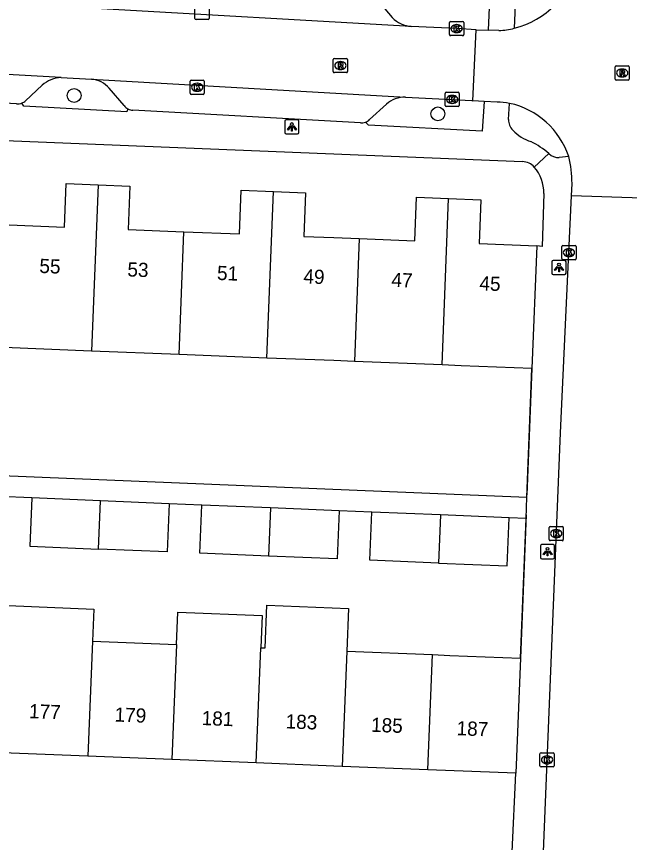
# Model space of a CAD drawing. Extents: x 161355 to 162026, y 386504 to 387459.
# Drawn here: x 161477.6 to 161520.8, y 387170 to 387228.2 of the extents above; entities that cross this region are included whole.
import ezdxf

# ---------------------------------------------------------------- set-up
doc = ezdxf.new("R2010")
doc.units = 0
for name, color, linetype in [('IMGEO_Boom', 7, 'Continuous'), ('IMGEO_Kolk', 7, 'Continuous'), ('IMGEO_Lichtpunt', 7, 'Continuous'), ('IMGEO_Muur', 7, 'Continuous'), ('IMGEO_Pand', 7, 'Continuous'), ('IMGEO_Pand_nummerreeks', 7, 'Continuous'), ('IMGEO_Parkeervlak_open', 7, 'Continuous'), ('IMGEO_Rijbaan_lokaal_open', 7, 'Continuous'), ('IMGEO_Rioolput', 7, 'Continuous'), ('IMGEO_Voetpad_open', 7, 'Continuous')]:
    doc.layers.add(name, color=color, linetype=linetype)

msp = doc.modelspace()

# ---------------------------------------------------------------- linework, layer by layer
at = {"layer": 'IMGEO_Boom'}
for centre in [(161481.675, 387222.637), (161507.334, 387221.344)]:
    msp.add_circle(centre, 0.489, dxfattribs=at)
at = {"layer": 'IMGEO_Kolk'}
for p, q in [((161490.199, 387228.077), (161490.199, 387228.929)), ((161491.2, 387228.929), (161491.2, 387228.077)), ((161491.126, 387228.003), (161490.274, 387228.003)), ((161508.151, 387226.933), (161508.151, 387227.785)), ((161508.226, 387227.859), (161509.078, 387227.859)), ((161508.639, 387227.639), (161508.664, 387227.639)), ((161509.152, 387227.785), (161509.152, 387226.933)), ((161508.662, 387227.079), (161508.637, 387227.079)), ((161509.078, 387226.859), (161508.226, 387226.859)), ((161489.855, 387222.797), (161489.855, 387223.649)), ((161489.93, 387223.723), (161490.782, 387223.723)), ((161490.343, 387223.503), (161490.368, 387223.503)), ((161490.856, 387223.649), (161490.856, 387222.797)), ((161490.366, 387222.943), (161490.341, 387222.943)), ((161507.914, 387222.865), (161508.766, 387222.865)), ((161490.782, 387222.723), (161489.93, 387222.723)), ((161507.839, 387221.939), (161507.839, 387222.791)), ((161508.327, 387222.645), (161508.352, 387222.645)), ((161508.84, 387222.791), (161508.84, 387221.939)), ((161508.766, 387221.865), (161507.914, 387221.865)), ((161508.35, 387222.085), (161508.325, 387222.085)), ((161516.075, 387211.143), (161516.075, 387211.995)), ((161516.15, 387212.069), (161517.002, 387212.069)), ((161516.563, 387211.849), (161516.588, 387211.849)), ((161517.076, 387211.995), (161517.076, 387211.143)), ((161516.586, 387211.289), (161516.561, 387211.289)), ((161517.002, 387211.069), (161516.15, 387211.069)), ((161515.176, 387191.337), (161515.176, 387192.189)), ((161515.251, 387192.263), (161516.103, 387192.263)), ((161515.664, 387192.043), (161515.689, 387192.043)), ((161516.177, 387192.189), (161516.177, 387191.337)), ((161515.687, 387191.483), (161515.662, 387191.483)), ((161516.103, 387191.263), (161515.251, 387191.263)), ((161514.604, 387176.312), (161515.456, 387176.312)), ((161514.529, 387175.386), (161514.529, 387176.238)), ((161515.017, 387176.092), (161515.042, 387176.092)), ((161515.53, 387176.238), (161515.53, 387175.386)), ((161515.456, 387175.312), (161514.604, 387175.312)), ((161515.04, 387175.532), (161515.015, 387175.532))]:
    msp.add_line(p, q, dxfattribs=at)
for points in [[(161490.199, 387228.077), (161490.199, 387228.929)], [(161491.2, 387228.929), (161491.2, 387228.077)], [(161491.126, 387228.003), (161490.274, 387228.003)], [(161508.151, 387226.933), (161508.151, 387227.785)], [(161508.226, 387227.859), (161509.078, 387227.859)], [(161508.472, 387227.559), (161508.595, 387227.559), (161508.595, 387227.408), (161508.725, 387227.559), (161508.889, 387227.559), (161508.743, 387227.408), (161508.896, 387227.159), (161508.744, 387227.159), (161508.659, 387227.323), (161508.595, 387227.256), (161508.595, 387227.159), (161508.472, 387227.159), (161508.472, 387227.559)], [(161509.152, 387227.785), (161509.152, 387226.933)], [(161509.078, 387226.859), (161508.226, 387226.859)], [(161489.855, 387222.797), (161489.855, 387223.649)], [(161489.93, 387223.723), (161490.782, 387223.723)], [(161490.176, 387223.423), (161490.299, 387223.423), (161490.299, 387223.272), (161490.429, 387223.423), (161490.593, 387223.423), (161490.447, 387223.272), (161490.6, 387223.023), (161490.448, 387223.023), (161490.363, 387223.187), (161490.299, 387223.12), (161490.299, 387223.023), (161490.176, 387223.023), (161490.176, 387223.423)], [(161490.856, 387223.649), (161490.856, 387222.797)], [(161507.914, 387222.865), (161508.766, 387222.865)], [(161490.782, 387222.723), (161489.93, 387222.723)], [(161507.839, 387221.939), (161507.839, 387222.791)], [(161508.16, 387222.565), (161508.283, 387222.565), (161508.283, 387222.414), (161508.413, 387222.565), (161508.577, 387222.565), (161508.431, 387222.414), (161508.584, 387222.165), (161508.432, 387222.165), (161508.347, 387222.329), (161508.283, 387222.262), (161508.283, 387222.165), (161508.16, 387222.165), (161508.16, 387222.565)], [(161508.84, 387222.791), (161508.84, 387221.939)], [(161508.766, 387221.865), (161507.914, 387221.865)], [(161516.075, 387211.143), (161516.075, 387211.995)], [(161516.15, 387212.069), (161517.002, 387212.069)], [(161516.396, 387211.769), (161516.519, 387211.769), (161516.519, 387211.618), (161516.649, 387211.769), (161516.813, 387211.769), (161516.667, 387211.618), (161516.82, 387211.369), (161516.668, 387211.369), (161516.583, 387211.533), (161516.519, 387211.466), (161516.519, 387211.369), (161516.396, 387211.369), (161516.396, 387211.769)], [(161517.076, 387211.995), (161517.076, 387211.143)], [(161517.002, 387211.069), (161516.15, 387211.069)], [(161515.176, 387191.337), (161515.176, 387192.189)], [(161515.251, 387192.263), (161516.103, 387192.263)], [(161516.177, 387192.189), (161516.177, 387191.337)], [(161515.497, 387191.963), (161515.62, 387191.963), (161515.62, 387191.812), (161515.75, 387191.963), (161515.914, 387191.963), (161515.768, 387191.812), (161515.921, 387191.563), (161515.769, 387191.563), (161515.684, 387191.727), (161515.62, 387191.66), (161515.62, 387191.563), (161515.497, 387191.563), (161515.497, 387191.963)], [(161516.103, 387191.263), (161515.251, 387191.263)], [(161514.604, 387176.312), (161515.456, 387176.312)], [(161514.529, 387175.386), (161514.529, 387176.238)], [(161514.85, 387176.012), (161514.973, 387176.012), (161514.973, 387175.861), (161515.103, 387176.012), (161515.267, 387176.012), (161515.121, 387175.861), (161515.274, 387175.612), (161515.122, 387175.612), (161515.037, 387175.776), (161514.973, 387175.709), (161514.973, 387175.612), (161514.85, 387175.612), (161514.85, 387176.012)], [(161515.53, 387176.238), (161515.53, 387175.386)], [(161515.456, 387175.312), (161514.604, 387175.312)]]:
    msp.add_lwpolyline(points, dxfattribs=at)
for centre, start, end in [((161490.276, 387228.079), 181.55205, 268.44795), ((161490.276, 387228.079), 181.55205, 268.44795), ((161491.124, 387228.079), 271.55205, 358.44795), ((161491.124, 387228.079), 271.55205, 358.44795), ((161508.228, 387227.783), 91.55205, 178.44795), ((161508.228, 387227.783), 91.55205, 178.44795), ((161509.076, 387227.783), 1.55205, 88.44795), ((161509.076, 387227.783), 1.55205, 88.44795), ((161508.228, 387226.935), 181.55205, 268.44795), ((161508.228, 387226.935), 181.55205, 268.44795), ((161509.076, 387226.935), 271.55205, 358.44795), ((161509.076, 387226.935), 271.55205, 358.44795), ((161489.932, 387223.647), 91.55205, 178.44795), ((161489.932, 387223.647), 91.55205, 178.44795), ((161490.78, 387223.647), 1.55205, 88.44795), ((161490.78, 387223.647), 1.55205, 88.44795), ((161507.916, 387222.789), 91.55205, 178.44795), ((161507.916, 387222.789), 91.55205, 178.44795), ((161508.764, 387222.789), 1.55205, 88.44795), ((161508.764, 387222.789), 1.55205, 88.44795), ((161489.932, 387222.799), 181.55205, 268.44795), ((161489.932, 387222.799), 181.55205, 268.44795), ((161490.78, 387222.799), 271.55205, 358.44795), ((161490.78, 387222.799), 271.55205, 358.44795), ((161507.916, 387221.941), 181.55205, 268.44795), ((161507.916, 387221.941), 181.55205, 268.44795), ((161508.764, 387221.941), 271.55205, 358.44795), ((161508.764, 387221.941), 271.55205, 358.44795), ((161516.152, 387211.993), 91.55205, 178.44795), ((161516.152, 387211.993), 91.55205, 178.44795), ((161517, 387211.993), 1.55205, 88.44795), ((161517, 387211.993), 1.55205, 88.44795), ((161516.152, 387211.145), 181.55205, 268.44795), ((161516.152, 387211.145), 181.55205, 268.44795), ((161517, 387211.145), 271.55205, 358.44795), ((161517, 387211.145), 271.55205, 358.44795), ((161515.253, 387192.187), 91.55205, 178.44795), ((161515.253, 387192.187), 91.55205, 178.44795), ((161516.101, 387192.187), 1.55205, 88.44795), ((161516.101, 387192.187), 1.55205, 88.44795), ((161515.253, 387191.339), 181.55205, 268.44795), ((161515.253, 387191.339), 181.55205, 268.44795), ((161516.101, 387191.339), 271.55205, 358.44795), ((161516.101, 387191.339), 271.55205, 358.44795), ((161514.606, 387176.236), 91.55205, 178.44795), ((161514.606, 387176.236), 91.55205, 178.44795), ((161515.454, 387176.236), 1.55205, 88.44795), ((161515.454, 387176.236), 1.55205, 88.44795), ((161514.606, 387175.388), 181.55205, 268.44795), ((161514.606, 387175.388), 181.55205, 268.44795), ((161515.454, 387175.388), 271.55205, 358.44795), ((161515.454, 387175.388), 271.55205, 358.44795)]:
    msp.add_arc(centre, 0.0765, start, end, dxfattribs=at)
for centre, major_axis, ratio, start_param, end_param in [((161508.638, 387227.359), (-0.387, 0.002), 0.722429, 4.712389, 7.853982), ((161508.663, 387227.359), (-0.39, 0.002), 0.717154, 1.570796, 4.712389), ((161490.342, 387223.223), (-0.387, 0.002), 0.722429, 4.712389, 7.853982), ((161490.367, 387223.223), (-0.39, 0.002), 0.717154, 1.570796, 4.712389), ((161508.326, 387222.365), (-0.387, 0.002), 0.722429, 4.712389, 7.853982), ((161508.351, 387222.365), (-0.39, 0.002), 0.717154, 1.570796, 4.712389), ((161516.562, 387211.569), (-0.387, 0.002), 0.722429, 4.712389, 7.853982), ((161516.587, 387211.569), (-0.39, 0.002), 0.717154, 1.570796, 4.712389), ((161515.663, 387191.763), (-0.387, 0.002), 0.722429, 4.712389, 7.853982), ((161515.688, 387191.763), (-0.39, 0.002), 0.717154, 1.570796, 4.712389), ((161515.016, 387175.812), (-0.387, 0.002), 0.722429, 4.712389, 7.853982), ((161515.041, 387175.812), (-0.39, 0.002), 0.717154, 1.570796, 4.712389)]:
    msp.add_ellipse(centre, major_axis=major_axis, ratio=ratio, start_param=start_param, end_param=end_param, dxfattribs=at)
at = {"layer": 'IMGEO_Lichtpunt'}
for p, q in [((161496.538, 387220.834), (161496.538, 387220.027)), ((161496.538, 387220.834), (161496.538, 387220.027)), ((161497.44, 387220.929), (161496.632, 387220.929)), ((161497.44, 387220.929), (161496.632, 387220.929)), ((161497.534, 387220.027), (161497.534, 387220.834)), ((161497.534, 387220.027), (161497.534, 387220.834)), ((161496.632, 387219.933), (161497.44, 387219.933)), ((161496.632, 387219.933), (161497.44, 387219.933)), ((161515.374, 387210.925), (161515.374, 387210.118)), ((161515.374, 387210.925), (161515.374, 387210.118)), ((161516.276, 387211.02), (161515.468, 387211.02)), ((161516.276, 387211.02), (161515.468, 387211.02)), ((161516.37, 387210.118), (161516.37, 387210.925)), ((161516.37, 387210.118), (161516.37, 387210.925)), ((161515.468, 387210.024), (161516.276, 387210.024)), ((161515.468, 387210.024), (161516.276, 387210.024)), ((161514.569, 387190.888), (161514.569, 387190.081)), ((161514.569, 387190.888), (161514.569, 387190.081)), ((161515.471, 387190.983), (161514.663, 387190.983)), ((161515.471, 387190.983), (161514.663, 387190.983)), ((161515.565, 387190.081), (161515.565, 387190.888)), ((161515.565, 387190.081), (161515.565, 387190.888)), ((161514.663, 387189.987), (161515.471, 387189.987)), ((161514.663, 387189.987), (161515.471, 387189.987))]:
    msp.add_line(p, q, dxfattribs=at)
for points in [[(161496.912, 387220.498), (161496.951, 387220.47), (161496.763, 387220.208), (161496.725, 387220.235), (161496.912, 387220.498)], [(161497.124, 387220.47), (161497.162, 387220.497), (161497.349, 387220.235), (161497.31, 387220.207), (161497.124, 387220.47)], [(161497.014, 387220.45), (161497.061, 387220.45), (161497.061, 387220.128), (161497.014, 387220.128), (161497.014, 387220.45)], [(161515.748, 387210.589), (161515.787, 387210.561), (161515.599, 387210.299), (161515.561, 387210.326), (161515.748, 387210.589)], [(161515.85, 387210.541), (161515.897, 387210.541), (161515.897, 387210.219), (161515.85, 387210.219), (161515.85, 387210.541)], [(161515.96, 387210.561), (161515.998, 387210.588), (161516.185, 387210.326), (161516.146, 387210.298), (161515.96, 387210.561)], [(161514.943, 387190.552), (161514.982, 387190.524), (161514.794, 387190.262), (161514.756, 387190.289), (161514.943, 387190.552)], [(161515.045, 387190.504), (161515.092, 387190.504), (161515.092, 387190.182), (161515.045, 387190.182), (161515.045, 387190.504)], [(161515.155, 387190.524), (161515.193, 387190.551), (161515.38, 387190.289), (161515.341, 387190.261), (161515.155, 387190.524)]]:
    msp.add_lwpolyline(points, dxfattribs=at)
for centre in [(161497.037, 387220.632), (161515.873, 387210.723), (161515.068, 387190.686)]:
    msp.add_circle(centre, 0.0994, dxfattribs=at)
for centre, start, end in [((161496.632, 387220.834), 90, 180), ((161496.632, 387220.834), 90, 180), ((161497.44, 387220.834), 0, 90), ((161497.44, 387220.834), 0, 90), ((161496.632, 387220.027), 180, 270), ((161496.632, 387220.027), 180, 270), ((161497.44, 387220.027), 270, 0), ((161497.44, 387220.027), 270, 360), ((161515.468, 387210.925), 90, 180), ((161515.468, 387210.925), 90, 180), ((161516.276, 387210.925), 0, 90), ((161516.276, 387210.925), 0, 90), ((161515.468, 387210.118), 180, 270), ((161515.468, 387210.118), 180, 270), ((161516.276, 387210.118), 270, 0), ((161516.276, 387210.118), 270, 360), ((161514.663, 387190.888), 90, 180), ((161514.663, 387190.888), 90, 180), ((161515.471, 387190.888), 0, 90), ((161515.471, 387190.888), 0, 90), ((161514.663, 387190.081), 180, 270), ((161514.663, 387190.081), 180, 270), ((161515.471, 387190.081), 270, 0), ((161515.471, 387190.081), 270, 360)]:
    msp.add_arc(centre, 0.0946, start, end, dxfattribs=at)
at = {"layer": 'IMGEO_Muur'}
for points in [[(161513.963, 387203.398), (161513.614, 387194.505)], [(161513.558, 387193.08), (161513.161, 387182.981)]]:
    msp.add_lwpolyline(points, dxfattribs=at)
at = {"layer": 'IMGEO_Pand'}
for points in [[(161477.086, 387213.518), (161481.002, 387213.363), (161481.124, 387216.437), (161483.366, 387216.348)], [(161483.366, 387216.348), (161482.909, 387204.627)], [(161483.366, 387216.348), (161485.606, 387216.26), (161485.485, 387213.195), (161489.414, 387213.039)], [(161489.414, 387213.039), (161493.341, 387212.884), (161493.463, 387215.959), (161495.731, 387215.869)], [(161495.273, 387204.138), (161495.731, 387215.869)], [(161495.731, 387215.869), (161497.996, 387215.78), (161497.874, 387212.71), (161500, 387212.626), (161501.791, 387212.555)], [(161501.791, 387212.555), (161505.705, 387212.4), (161505.827, 387215.474), (161508.091, 387215.385)], [(161507.633, 387203.649), (161508.091, 387215.385)], [(161508.091, 387215.385), (161510.355, 387215.295), (161510.233, 387212.198), (161514.305, 387212.037)], [(161489.076, 387204.383), (161489.414, 387213.039)], [(161501.791, 387212.555), (161501.453, 387203.893)], [(161514.305, 387212.037), (161513.963, 387203.398)], [(161482.909, 387204.627), (161476.749, 387204.87)], [(161489.076, 387204.383), (161482.909, 387204.627)], [(161495.273, 387204.138), (161489.076, 387204.383)], [(161501.453, 387203.893), (161500, 387203.951), (161495.273, 387204.138)], [(161507.633, 387203.649), (161501.453, 387203.893)], [(161513.963, 387203.398), (161508.967, 387203.596), (161507.633, 387203.649)], [(161478.706, 387194.271), (161478.565, 387190.873), (161483.4, 387190.673)], [(161483.541, 387194.07), (161478.706, 387194.271)], [(161483.4, 387190.673), (161483.541, 387194.07)], [(161488.376, 387193.869), (161488.236, 387190.472), (161483.4, 387190.673)], [(161488.376, 387193.869), (161483.541, 387194.07)], [(161495.379, 387190.176), (161490.544, 387190.376), (161490.685, 387193.773)], [(161495.52, 387193.573), (161490.685, 387193.773)], [(161495.52, 387193.573), (161495.379, 387190.176)], [(161500.366, 387193.372), (161500.225, 387189.974), (161495.379, 387190.176)], [(161500.366, 387193.372), (161495.52, 387193.573)], [(161507.365, 387189.678), (161502.528, 387189.879), (161502.669, 387193.276)], [(161507.506, 387193.075), (161502.669, 387193.276)], [(161507.506, 387193.075), (161507.365, 387189.678)], [(161507.365, 387189.678), (161512.21, 387189.477), (161512.351, 387192.874)], [(161512.351, 387192.874), (161507.506, 387193.075)], [(161477.033, 387186.687), (161483.067, 387186.445), (161482.976, 387184.183)], [(161488.89, 387183.947), (161488.981, 387186.215), (161494.937, 387185.977), (161494.846, 387183.71)], [(161494.846, 387183.71), (161495.154, 387183.698), (161495.274, 387186.705), (161501.03, 387186.476), (161500.91, 387183.469)], [(161482.976, 387184.183), (161482.651, 387176.066)], [(161482.976, 387184.183), (161488.89, 387183.947)], [(161488.89, 387183.947), (161488.565, 387175.831)], [(161494.521, 387175.594), (161494.846, 387183.71)], [(161500.91, 387183.469), (161500.585, 387175.353)], [(161500.91, 387183.469), (161506.954, 387183.228)], [(161506.629, 387175.112), (161506.954, 387183.228)], [(161506.954, 387183.228), (161508.165, 387183.18), (161513.161, 387182.981)], [(161513.161, 387182.981), (161512.837, 387174.865)], [(161482.651, 387176.066), (161476.617, 387176.307)], [(161488.565, 387175.831), (161482.651, 387176.066)], [(161494.521, 387175.594), (161488.565, 387175.831)], [(161500.585, 387175.353), (161500, 387175.376), (161494.521, 387175.594)], [(161506.629, 387175.112), (161500.585, 387175.353)], [(161512.837, 387174.865), (161506.629, 387175.112)]]:
    msp.add_lwpolyline(points, dxfattribs=at)
at = {"layer": 'IMGEO_Parkeervlak_open'}
for points in [[(161503.071, 387229.366), (161504.114, 387228.136)], [(161478.254, 387222.265), (161479.423, 387223.368)], [(161485.208, 387221.933), (161484.146, 387223.149)], [(161503.698, 387222.024), (161502.518, 387220.94)]]:
    msp.add_lwpolyline(points, dxfattribs=at)
for centre, radius, start, end in [((161505.633, 387229.647), 2.142, 224.85839, 265.29949), ((161480.89, 387221.643), 2.265, 93.48696, 130.36836), ((161482.732, 387221.935), 1.864, 40.64187, 85.10141), ((161477.703, 387222.891), 0.834, 290.95509, 311.37123), ((161505.002, 387220.59), 1.938, 88.62003, 132.29673), ((161485.862, 387222.43), 0.822, 217.23645, 241.80976), ((161501.897, 387221.64), 0.936, 290.36887, 311.55865)]:
    msp.add_arc(centre, radius, start, end, dxfattribs=at)
at = {"layer": 'IMGEO_Rijbaan_lokaal_open'}
for points in [[(161505.457, 387227.512), (161483.183, 387228.764)], [(161510.042, 387227.278), (161508.652, 387227.359), (161505.457, 387227.512)], [(161509.804, 387222.272), (161510.042, 387227.278)], [(161510.042, 387227.278), (161510.899, 387227.235)], [(161511.638, 387227.214), (161510.899, 387227.235)], [(161480.752, 387223.903), (161458.663, 387225.123)], [(161480.752, 387223.903), (161482.891, 387223.792)], [(161482.891, 387223.792), (161505.049, 387222.528)], [(161505.049, 387222.528), (161508.34, 387222.365), (161509.716, 387222.279), (161509.804, 387222.272)], [(161510.587, 387222.213), (161509.804, 387222.272)], [(161511.502, 387222.178), (161510.587, 387222.213)], [(161516.757, 387215.567), (161516.79, 387216.438)], [(161514.171, 387154.297), (161515.97, 387198.858), (161516.576, 387211.569), (161516.757, 387215.567)], [(161521.729, 387215.412), (161516.757, 387215.567)]]:
    msp.add_lwpolyline(points, dxfattribs=at)
for centre, radius, start, end in [((161511.286, 387233.178), 5.973, 283.85865, 348.29168), ((161511.145, 387234.046), 6.85, 274.12433, 283.26424), ((161510.999, 387213.048), 9.144, 81.27286, 86.8441), ((161511.211, 387216.586), 5.624, 18.14076, 77.94557), ((161508.634, 387216.397), 8.156, 0.28852, 13.76095)]:
    msp.add_arc(centre, radius, start, end, dxfattribs=at)
at = {"layer": 'IMGEO_Rioolput'}
for p, q in [((161499.956, 387224.326), (161499.956, 387225.178)), ((161500.031, 387225.252), (161500.883, 387225.252)), ((161500.957, 387225.178), (161500.957, 387224.326)), ((161500.444, 387225.032), (161500.469, 387225.032)), ((161519.828, 387223.803), (161519.828, 387224.655)), ((161519.903, 387224.729), (161520.755, 387224.729)), ((161520.829, 387224.655), (161520.829, 387223.803)), ((161500.883, 387224.252), (161500.031, 387224.252)), ((161500.467, 387224.472), (161500.442, 387224.472)), ((161520.316, 387224.509), (161520.341, 387224.509)), ((161520.755, 387223.729), (161519.903, 387223.729)), ((161520.339, 387223.949), (161520.314, 387223.949))]:
    msp.add_line(p, q, dxfattribs=at)
for points in [[(161499.956, 387224.326), (161499.956, 387225.178)], [(161500.031, 387225.252), (161500.883, 387225.252)], [(161500.957, 387225.178), (161500.957, 387224.326)], [(161500.545, 387224.95), (161500.293, 387224.952), (161500.293, 387224.552)], [(161500.293, 387224.552), (161500.417, 387224.552), (161500.417, 387224.714), (161500.428, 387224.714)], [(161500.471, 387224.871), (161500.417, 387224.871), (161500.417, 387224.79)], [(161500.417, 387224.79), (161500.469, 387224.79)], [(161500.475, 387224.685), (161500.546, 387224.552), (161500.686, 387224.552), (161500.621, 387224.678)], [(161519.828, 387223.803), (161519.828, 387224.655)], [(161519.903, 387224.729), (161520.755, 387224.729)], [(161520.829, 387224.655), (161520.829, 387223.803)], [(161500.883, 387224.252), (161500.031, 387224.252)], [(161520.417, 387224.427), (161520.165, 387224.429), (161520.165, 387224.029)], [(161520.165, 387224.029), (161520.289, 387224.029), (161520.289, 387224.191), (161520.3, 387224.191)], [(161520.343, 387224.348), (161520.289, 387224.348), (161520.289, 387224.267)], [(161520.289, 387224.267), (161520.341, 387224.267)], [(161520.347, 387224.162), (161520.418, 387224.029), (161520.558, 387224.029), (161520.493, 387224.155)], [(161520.755, 387223.729), (161519.903, 387223.729)]]:
    msp.add_lwpolyline(points, dxfattribs=at)
for centre, radius, start, end in [((161500.033, 387225.176), 0.0765, 91.55205, 178.44795), ((161500.033, 387225.176), 0.0765, 91.55205, 178.44795), ((161500.881, 387225.176), 0.0765, 1.55205, 88.44795), ((161500.881, 387225.176), 0.0765, 1.55205, 88.44795), ((161500.427, 387224.661), 0.0533, 26.02933, 88.69889), ((161500.453, 387224.979), 0.19, 274.7715, 282.96867), ((161500.477, 387224.775), 0.0964, 77.00612, 93.18647), ((161500.491, 387224.832), 0.0378, 276.66336, 79.67722), ((161500.544, 387224.84), 0.109, 350.36119, 89.41601), ((161500.542, 387224.84), 0.112, 277.58423, 350.98172), ((161500.526, 387224.625), 0.108, 29.51342, 73.79051), ((161519.905, 387224.653), 0.0765, 91.55205, 178.44795), ((161519.905, 387224.653), 0.0765, 91.55205, 178.44795), ((161520.753, 387224.653), 0.0765, 1.55205, 88.44795), ((161520.753, 387224.653), 0.0765, 1.55205, 88.44795), ((161500.033, 387224.328), 0.0765, 181.55205, 268.44795), ((161500.033, 387224.328), 0.0765, 181.55205, 268.44795), ((161500.881, 387224.328), 0.0765, 271.55205, 358.44795), ((161500.881, 387224.328), 0.0765, 271.55205, 358.44795), ((161520.299, 387224.138), 0.0533, 26.02933, 88.69889), ((161520.325, 387224.456), 0.19, 274.7715, 282.96867), ((161520.349, 387224.252), 0.0964, 77.00612, 93.18647), ((161520.363, 387224.309), 0.0378, 276.66336, 79.67722), ((161520.416, 387224.317), 0.109, 350.36119, 89.41601), ((161520.414, 387224.317), 0.112, 277.58423, 350.98172), ((161520.398, 387224.102), 0.108, 29.51342, 73.79051), ((161519.905, 387223.805), 0.0765, 181.55205, 268.44795), ((161519.905, 387223.805), 0.0765, 181.55205, 268.44795), ((161520.753, 387223.805), 0.0765, 271.55205, 358.44795), ((161520.753, 387223.805), 0.0765, 271.55205, 358.44795)]:
    msp.add_arc(centre, radius, start, end, dxfattribs=at)
for centre, major_axis, ratio, start_param, end_param in [((161500.443, 387224.752), (-0.387, 0.002), 0.722429, 4.712389, 7.853982), ((161500.468, 387224.752), (-0.39, 0.002), 0.717154, 1.570796, 4.712389), ((161520.315, 387224.229), (-0.387, 0.002), 0.722429, 4.712389, 7.853982), ((161520.34, 387224.229), (-0.39, 0.002), 0.717154, 1.570796, 4.712389)]:
    msp.add_ellipse(centre, major_axis=major_axis, ratio=ratio, start_param=start_param, end_param=end_param, dxfattribs=at)
at = {"layer": 'IMGEO_Voetpad_open'}
for points in [[(161512.867, 387231.177), (161512.717, 387227.379)], [(161510.899, 387227.235), (161510.985, 387229.358), (161502.914, 387229.793), (161502.797, 387229.57)], [(161477.614, 387222.062), (161461.573, 387222.943)], [(161485.474, 387221.706), (161485.391, 387221.5), (161478.14, 387221.891), (161478.001, 387222.112)], [(161510.587, 387222.213), (161510.446, 387220.126), (161502.44, 387220.542), (161502.223, 387220.763)], [(161512.323, 387220.948), (161512.386, 387222.086)], [(161501.867, 387220.705), (161485.826, 387221.607)], [(161452.485, 387220.458), (161513.31, 387217.981)], [(161515.162, 387218.544), (161514.131, 387217.596)], [(161516.556, 387218.337), (161515.884, 387218.269)], [(161514.808, 387215.743), (161514.678, 387211.99), (161514.305, 387212.037)], [(161451.894, 387205.853), (161451.49, 387196.901), (161513.607, 387194.323)], [(161513.607, 387194.323), (161513.963, 387203.398)], [(161478.706, 387194.271), (161476.401, 387194.366)], [(161513.548, 387192.824), (161513.607, 387194.323)], [(161490.685, 387193.773), (161488.376, 387193.869)], [(161502.669, 387193.276), (161500.366, 387193.372)], [(161513.548, 387192.824), (161512.351, 387192.874)], [(161513.161, 387182.981), (161513.548, 387192.824)], [(161512.564, 387169.331), (161512.837, 387174.865)]]:
    msp.add_lwpolyline(points, dxfattribs=at)
for centre, radius, start, end in [((161477.704, 387222.892), 0.834, 263.8396, 290.88395), ((161485.872, 387222.446), 0.841, 241.72784, 266.85489), ((161501.895, 387221.655), 0.951, 268.31902, 290.18779), ((161513.289, 387220.886), 0.968, 176.33428, 225.52644), ((161514.843, 387222.326), 3.086, 223.66531, 252.04292), ((161511.216, 387213.996), 6.021, 49.0505, 63.61102), ((161515.841, 387219.241), 0.973, 225.74675, 272.55094), ((161513.241, 387216.766), 1.217, 42.99607, 86.75638), ((161511.88, 387215.724), 2.928, 0.38015, 39.75976)]:
    msp.add_arc(centre, radius, start, end, dxfattribs=at)

# ---------------------------------------------------------------- texts
at = {"layer": 'IMGEO_Pand_nummerreeks'}
for s, rotation, p in [('55', 357.74146, (161479.212, 387210.139)), ('53', 357.74146, (161485.419, 387209.894)), ('51', 357.74146, (161491.739, 387209.644)), ('49', 357.74146, (161497.833, 387209.404)), ('47', 357.74146, (161504.04, 387209.159)), ('45', 357.74146, (161510.247, 387208.915)), ('177', 357.71963, (161478.485, 387178.755)), ('179', 357.72085, (161484.515, 387178.515)), ('181', 357.72085, (161490.66, 387178.27)), ('183', 357.71963, (161496.576, 387178.035)), ('185', 357.72085, (161502.606, 387177.795)), ('187', 357.72085, (161508.636, 387177.555))]:
    msp.add_text(s, height=1, rotation=rotation, dxfattribs=at).set_placement(p)

doc.saveas('drawing.dxf')
